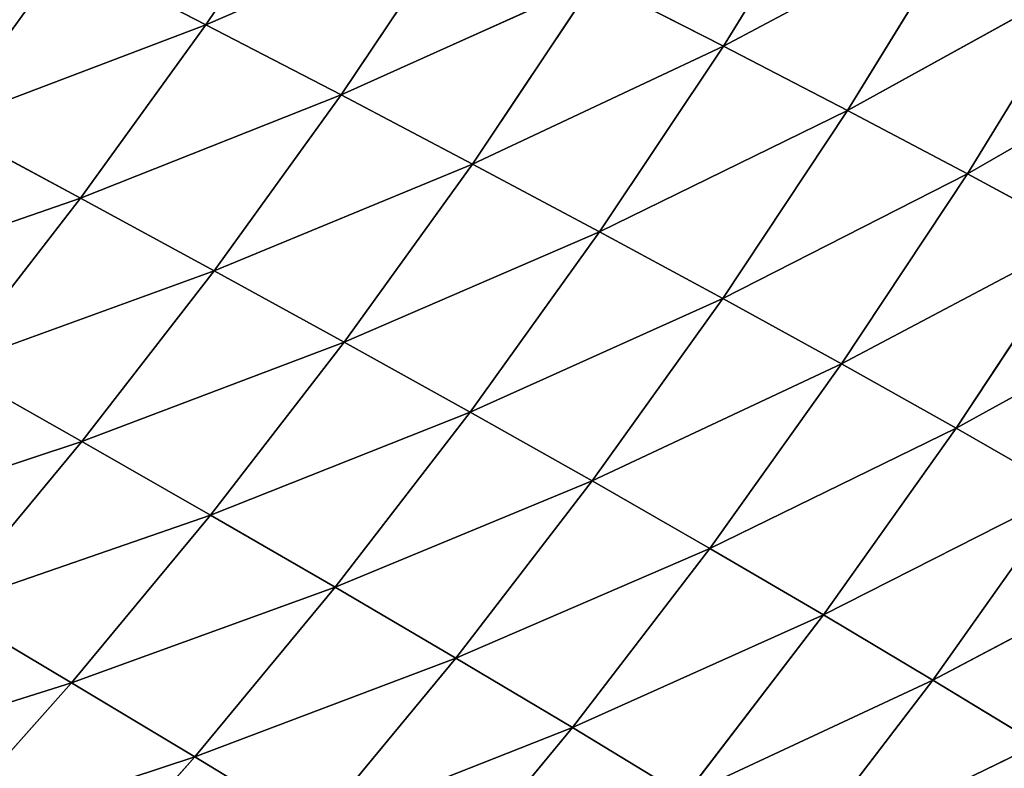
# Model space of a CAD drawing. Extents: x 0 to 500, y 0 to 390.
# Tile 713 of 1056: x 431 to 450, y 86 to 101. Entities that reach past the tile are written whole.
import ezdxf

# ---------------------------------------------------------------- set-up
doc = ezdxf.new("R2010")
doc.units = 0
doc.header["$LTSCALE"] = 25.4
doc.layers.get('0').update_dxf_attribs({"linetype": 'CONTINUOUS'})

# ---------------------------------------------------------------- blocks, each defined once
blk = doc.blocks.new('ATLANTA505_-_S_STL')
at = {"color": 0}
for p, q in [((450.955, 89.23, 303.612), (446.104, 85.824, 305.965)), ((450.955, 89.23, 303.612), (446.104, 85.824, 305.965)), ((450.955, 89.23, 303.612), (448.871, 85.764, 302.341)), ((450.955, 89.23, 303.612), (448.871, 85.764, 302.341)), ((453.622, 89.177, 299.837), (448.871, 85.764, 302.341)), ((453.622, 89.177, 299.837), (448.871, 85.764, 302.341)), ((448.871, 85.764, 302.341), (443.958, 82.46, 304.635)), ((448.871, 85.764, 302.341), (443.958, 82.46, 304.635)), ((446.104, 85.824, 305.965), (448.871, 85.764, 302.341)), ((446.104, 85.824, 305.965), (448.871, 85.764, 302.341)), ((448.871, 85.764, 302.341), (446.704, 82.397, 301.049)), ((448.871, 85.764, 302.341), (446.704, 82.397, 301.049)), ((451.52, 85.708, 298.604), (446.704, 82.397, 301.049)), ((451.52, 85.708, 298.604), (446.704, 82.397, 301.049)), ((448.871, 85.764, 302.341), (451.52, 85.708, 298.604)), ((448.871, 85.764, 302.341), (451.52, 85.708, 298.604)), ((451.52, 85.708, 298.604), (449.333, 82.339, 297.35)), ((451.52, 85.708, 298.604), (449.333, 82.339, 297.35)), ((454.05, 85.656, 294.752), (449.333, 82.339, 297.35)), ((454.05, 85.656, 294.752), (449.333, 82.339, 297.35)), ((443.958, 82.46, 304.635), (441.73, 79.199, 303.282)), ((443.958, 82.46, 304.635), (441.73, 79.199, 303.282)), ((446.704, 82.397, 301.049), (441.73, 79.199, 303.282)), ((446.704, 82.397, 301.049), (441.73, 79.199, 303.282)), ((446.704, 82.397, 301.049), (443.958, 82.46, 304.635)), ((446.704, 82.397, 301.049), (443.958, 82.46, 304.635)), ((446.704, 82.397, 301.049), (444.454, 79.135, 299.733)), ((446.704, 82.397, 301.049), (444.454, 79.135, 299.733)), ((449.333, 82.339, 297.35), (444.454, 79.135, 299.733)), ((449.333, 82.339, 297.35), (444.454, 79.135, 299.733)), ((449.333, 82.339, 297.35), (446.704, 82.397, 301.049)), ((449.333, 82.339, 297.35), (446.704, 82.397, 301.049)), ((449.333, 82.339, 297.35), (447.062, 79.076, 296.075)), ((449.333, 82.339, 297.35), (447.062, 79.076, 296.075)), ((451.845, 82.286, 293.539), (449.333, 82.339, 297.35)), ((451.845, 82.286, 293.539), (449.333, 82.339, 297.35)), ((451.845, 82.286, 293.539), (447.062, 79.076, 296.075)), ((451.845, 82.286, 293.539), (447.062, 79.076, 296.075)), ((451.845, 82.286, 293.539), (449.556, 79.022, 292.305)), ((451.845, 82.286, 293.539), (449.556, 79.022, 292.305)), ((454.24, 82.238, 289.613), (449.556, 79.022, 292.305)), ((454.24, 82.238, 289.613), (449.556, 79.022, 292.305)), ((438.894, 79.269, 306.722), (441.73, 79.199, 303.282)), ((438.894, 79.269, 306.722), (441.73, 79.199, 303.282)), ((441.73, 79.199, 303.282), (436.61, 76.119, 305.306)), ((441.73, 79.199, 303.282), (436.61, 76.119, 305.306)), ((441.73, 79.199, 303.282), (439.421, 76.048, 301.904)), ((441.73, 79.199, 303.282), (439.421, 76.048, 301.904)), ((444.454, 79.135, 299.733), (439.421, 76.048, 301.904)), ((444.454, 79.135, 299.733), (439.421, 76.048, 301.904)), ((441.73, 79.199, 303.282), (444.454, 79.135, 299.733)), ((441.73, 79.199, 303.282), (444.454, 79.135, 299.733)), ((444.454, 79.135, 299.733), (442.121, 75.983, 298.395)), ((444.454, 79.135, 299.733), (442.121, 75.983, 298.395)), ((447.062, 79.076, 296.075), (442.121, 75.983, 298.395)), ((447.062, 79.076, 296.075), (442.121, 75.983, 298.395)), ((444.454, 79.135, 299.733), (447.062, 79.076, 296.075)), ((444.454, 79.135, 299.733), (447.062, 79.076, 296.075)), ((447.062, 79.076, 296.075), (444.708, 75.923, 294.777)), ((447.062, 79.076, 296.075), (444.708, 75.923, 294.777)), ((449.556, 79.022, 292.305), (444.708, 75.923, 294.777)), ((449.556, 79.022, 292.305), (444.708, 75.923, 294.777)), ((447.062, 79.076, 296.075), (449.556, 79.022, 292.305)), ((447.062, 79.076, 296.075), (449.556, 79.022, 292.305)), ((449.556, 79.022, 292.305), (447.181, 75.869, 291.05)), ((449.556, 79.022, 292.305), (447.181, 75.869, 291.05)), ((449.556, 79.022, 292.305), (451.933, 78.973, 288.422)), ((449.556, 79.022, 292.305), (451.933, 78.973, 288.422)), ((451.933, 78.973, 288.422), (447.181, 75.869, 291.05)), ((451.933, 78.973, 288.422), (447.181, 75.869, 291.05)), ((436.61, 76.119, 305.306), (434.247, 73.083, 303.864)), ((436.61, 76.119, 305.306), (434.247, 73.083, 303.864)), ((439.421, 76.048, 301.904), (436.61, 76.119, 305.306)), ((439.421, 76.048, 301.904), (436.61, 76.119, 305.306)), ((439.421, 76.048, 301.904), (434.247, 73.083, 303.864)), ((439.421, 76.048, 301.904), (434.247, 73.083, 303.864)), ((439.421, 76.048, 301.904), (437.031, 73.011, 300.5)), ((439.421, 76.048, 301.904), (437.031, 73.011, 300.5)), ((442.121, 75.983, 298.395), (437.031, 73.011, 300.5)), ((442.121, 75.983, 298.395), (437.031, 73.011, 300.5)), ((442.121, 75.983, 298.395), (439.421, 76.048, 301.904)), ((442.121, 75.983, 298.395), (439.421, 76.048, 301.904)), ((442.121, 75.983, 298.395), (439.706, 72.945, 297.031)), ((442.121, 75.983, 298.395), (439.706, 72.945, 297.031)), ((444.708, 75.923, 294.777), (439.706, 72.945, 297.031)), ((444.708, 75.923, 294.777), (439.706, 72.945, 297.031)), ((444.708, 75.923, 294.777), (442.121, 75.983, 298.395)), ((444.708, 75.923, 294.777), (442.121, 75.983, 298.395)), ((444.708, 75.923, 294.777), (442.269, 72.885, 293.456)), ((444.708, 75.923, 294.777), (442.269, 72.885, 293.456)), ((447.181, 75.869, 291.05), (444.708, 75.923, 294.777)), ((447.181, 75.869, 291.05), (444.708, 75.923, 294.777)), ((447.181, 75.869, 291.05), (442.269, 72.885, 293.456)), ((447.181, 75.869, 291.05), (442.269, 72.885, 293.456)), ((447.181, 75.869, 291.05), (444.721, 72.832, 289.773)), ((447.181, 75.869, 291.05), (444.721, 72.832, 289.773)), ((449.539, 75.821, 287.212), (444.721, 72.832, 289.773)), ((449.539, 75.821, 287.212), (444.721, 72.832, 289.773)), ((449.539, 75.821, 287.212), (447.181, 75.869, 291.05)), ((449.539, 75.821, 287.212), (447.181, 75.869, 291.05)), ((431.354, 73.161, 307.124), (434.247, 73.083, 303.864)), ((431.354, 73.161, 307.124), (434.247, 73.083, 303.864)), ((434.247, 73.083, 303.864), (431.805, 70.165, 302.395)), ((434.247, 73.083, 303.864), (431.805, 70.165, 302.395)), ((434.247, 73.083, 303.864), (437.031, 73.011, 300.5)), ((434.247, 73.083, 303.864), (437.031, 73.011, 300.5)), ((437.031, 73.011, 300.5), (434.561, 70.093, 299.071)), ((437.031, 73.011, 300.5), (434.561, 70.093, 299.071)), ((437.031, 73.011, 300.5), (439.706, 72.945, 297.031)), ((437.031, 73.011, 300.5), (439.706, 72.945, 297.031)), ((439.706, 72.945, 297.031), (434.561, 70.093, 299.071)), ((439.706, 72.945, 297.031), (434.561, 70.093, 299.071)), ((439.706, 72.945, 297.031), (437.208, 70.027, 295.643)), ((439.706, 72.945, 297.031), (437.208, 70.027, 295.643)), ((442.269, 72.885, 293.456), (437.208, 70.027, 295.643)), ((442.269, 72.885, 293.456), (437.208, 70.027, 295.643)), ((439.706, 72.945, 297.031), (442.269, 72.885, 293.456)), ((439.706, 72.945, 297.031), (442.269, 72.885, 293.456)), ((442.269, 72.885, 293.456), (439.747, 69.968, 292.111)), ((442.269, 72.885, 293.456), (439.747, 69.968, 292.111)), ((444.721, 72.832, 289.773), (439.747, 69.968, 292.111)), ((444.721, 72.832, 289.773), (439.747, 69.968, 292.111)), ((444.721, 72.832, 289.773), (442.176, 69.916, 288.474)), ((444.721, 72.832, 289.773), (442.176, 69.916, 288.474)), ((442.269, 72.885, 293.456), (444.721, 72.832, 289.773)), ((442.269, 72.885, 293.456), (444.721, 72.832, 289.773)), ((444.721, 72.832, 289.773), (447.06, 72.785, 285.982)), ((444.721, 72.832, 289.773), (447.06, 72.785, 285.982)), ((431.805, 70.165, 302.395), (428.942, 70.243, 305.617)), ((431.805, 70.165, 302.395), (428.942, 70.243, 305.617)), ((431.805, 70.165, 302.395), (429.288, 67.367, 300.898)), ((431.805, 70.165, 302.395), (429.288, 67.367, 300.898)), ((434.561, 70.093, 299.071), (431.805, 70.165, 302.395)), ((434.561, 70.093, 299.071), (431.805, 70.165, 302.395)), ((434.561, 70.093, 299.071), (432.013, 67.296, 297.615)), ((434.561, 70.093, 299.071), (432.013, 67.296, 297.615)), ((437.208, 70.027, 295.643), (434.561, 70.093, 299.071)), ((437.208, 70.027, 295.643), (434.561, 70.093, 299.071)), ((437.208, 70.027, 295.643), (434.633, 67.231, 294.23)), ((437.208, 70.027, 295.643), (434.633, 67.231, 294.23)), ((439.747, 69.968, 292.111), (437.146, 67.173, 290.743)), ((439.747, 69.968, 292.111), (437.146, 67.173, 290.743)), ((442.176, 69.916, 288.474), (437.146, 67.173, 290.743)), ((442.176, 69.916, 288.474), (437.146, 67.173, 290.743)), ((439.747, 69.968, 292.111), (437.208, 70.027, 295.643)), ((439.747, 69.968, 292.111), (437.208, 70.027, 295.643)), ((442.176, 69.916, 288.474), (439.747, 69.968, 292.111)), ((442.176, 69.916, 288.474), (439.747, 69.968, 292.111)), ((429.288, 67.367, 300.898), (432.013, 67.296, 297.615)), ((429.288, 67.367, 300.898), (432.013, 67.296, 297.615)), ((432.013, 67.296, 297.615), (429.392, 64.623, 296.131)), ((432.013, 67.296, 297.615), (429.392, 64.623, 296.131)), ((434.633, 67.231, 294.23), (431.983, 64.559, 292.791)), ((434.633, 67.231, 294.23), (431.983, 64.559, 292.791)), ((432.013, 67.296, 297.615), (434.633, 67.231, 294.23)), ((432.013, 67.296, 297.615), (434.633, 67.231, 294.23)), ((437.146, 67.173, 290.743), (434.468, 64.503, 289.349)), ((437.146, 67.173, 290.743), (434.468, 64.503, 289.349)), ((434.633, 67.231, 294.23), (437.146, 67.173, 290.743)), ((434.633, 67.231, 294.23), (437.146, 67.173, 290.743)), ((437.146, 67.173, 290.743), (439.551, 67.122, 287.152)), ((437.146, 67.173, 290.743), (439.551, 67.122, 287.152)), ((431.983, 64.559, 292.791), (429.392, 64.623, 296.131)), ((431.983, 64.559, 292.791), (429.392, 64.623, 296.131)), ((431.983, 64.559, 292.791), (429.261, 62.015, 291.325)), ((431.983, 64.559, 292.791), (429.261, 62.015, 291.325)), ((434.468, 64.503, 289.349), (431.718, 61.96, 287.931)), ((434.468, 64.503, 289.349), (431.718, 61.96, 287.931)), ((434.468, 64.503, 289.349), (431.983, 64.559, 292.791)), ((434.468, 64.503, 289.349), (431.983, 64.559, 292.791)), ((436.848, 64.454, 285.806), (434.468, 64.503, 289.349)), ((436.848, 64.454, 285.806), (434.468, 64.503, 289.349))]:
    blk.add_line(p, q, dxfattribs=at)
mesh = blk.add_polyface(dxfattribs=at)
corners = [(452.959, 92.791, 304.861), (450.955, 89.23, 303.612), (448.169, 89.286, 307.271)]
mesh.append_faces([[corners[k] for k in face] for face in [(0, 1, 2)]], dxfattribs={"color": 0})
mesh = blk.add_polyface(dxfattribs=at)
corners = [(448.169, 89.286, 307.271), (450.955, 89.23, 303.612), (446.104, 85.824, 305.965)]
mesh.append_faces([[corners[k] for k in face] for face in [(0, 1, 2)]], dxfattribs={"color": 0})
mesh = blk.add_polyface(dxfattribs=at)
corners = [(450.955, 89.23, 303.612), (448.871, 85.764, 302.341), (446.104, 85.824, 305.965)]
mesh.append_faces([[corners[k] for k in face] for face in [(0, 1, 2)]], dxfattribs={"color": 0})
mesh = blk.add_polyface(dxfattribs=at)
corners = [(450.955, 89.23, 303.612), (453.622, 89.177, 299.837), (448.871, 85.764, 302.341)]
mesh.append_faces([[corners[k] for k in face] for face in [(0, 1, 2)]], dxfattribs={"color": 0})
mesh = blk.add_polyface(dxfattribs=at)
corners = [(453.622, 89.177, 299.837), (451.52, 85.708, 298.604), (448.871, 85.764, 302.341)]
mesh.append_faces([[corners[k] for k in face] for face in [(0, 1, 2)]], dxfattribs={"color": 0})
mesh = blk.add_polyface(dxfattribs=at)
corners = [(446.104, 85.824, 305.965), (448.871, 85.764, 302.341), (443.958, 82.46, 304.635)]
mesh.append_faces([[corners[k] for k in face] for face in [(0, 1, 2)]], dxfattribs={"color": 0})
mesh = blk.add_polyface(dxfattribs=at)
corners = [(448.871, 85.764, 302.341), (446.704, 82.397, 301.049), (443.958, 82.46, 304.635)]
mesh.append_faces([[corners[k] for k in face] for face in [(0, 1, 2)]], dxfattribs={"color": 0})
mesh = blk.add_polyface(dxfattribs=at)
corners = [(448.871, 85.764, 302.341), (451.52, 85.708, 298.604), (446.704, 82.397, 301.049)]
mesh.append_faces([[corners[k] for k in face] for face in [(0, 1, 2)]], dxfattribs={"color": 0})
mesh = blk.add_polyface(dxfattribs=at)
corners = [(451.52, 85.708, 298.604), (449.333, 82.339, 297.35), (446.704, 82.397, 301.049)]
mesh.append_faces([[corners[k] for k in face] for face in [(0, 1, 2)]], dxfattribs={"color": 0})
mesh = blk.add_polyface(dxfattribs=at)
corners = [(451.52, 85.708, 298.604), (454.05, 85.656, 294.752), (449.333, 82.339, 297.35)]
mesh.append_faces([[corners[k] for k in face] for face in [(0, 1, 2)]], dxfattribs={"color": 0})
mesh = blk.add_polyface(dxfattribs=at)
corners = [(454.05, 85.656, 294.752), (451.845, 82.286, 293.539), (449.333, 82.339, 297.35)]
mesh.append_faces([[corners[k] for k in face] for face in [(0, 1, 2)]], dxfattribs={"color": 0})
mesh = blk.add_polyface(dxfattribs=at)
corners = [(438.894, 79.269, 306.722), (443.958, 82.46, 304.635), (441.73, 79.199, 303.282)]
mesh.append_faces([[corners[k] for k in face] for face in [(0, 1, 2)]], dxfattribs={"color": 0})
mesh = blk.add_polyface(dxfattribs=at)
corners = [(443.958, 82.46, 304.635), (446.704, 82.397, 301.049), (441.73, 79.199, 303.282)]
mesh.append_faces([[corners[k] for k in face] for face in [(0, 1, 2)]], dxfattribs={"color": 0})
mesh = blk.add_polyface(dxfattribs=at)
corners = [(441.73, 79.199, 303.282), (446.704, 82.397, 301.049), (444.454, 79.135, 299.733)]
mesh.append_faces([[corners[k] for k in face] for face in [(0, 1, 2)]], dxfattribs={"color": 0})
mesh = blk.add_polyface(dxfattribs=at)
corners = [(446.704, 82.397, 301.049), (449.333, 82.339, 297.35), (444.454, 79.135, 299.733)]
mesh.append_faces([[corners[k] for k in face] for face in [(0, 1, 2)]], dxfattribs={"color": 0})
mesh = blk.add_polyface(dxfattribs=at)
corners = [(449.333, 82.339, 297.35), (447.062, 79.076, 296.075), (444.454, 79.135, 299.733)]
mesh.append_faces([[corners[k] for k in face] for face in [(0, 1, 2)]], dxfattribs={"color": 0})
mesh = blk.add_polyface(dxfattribs=at)
corners = [(449.333, 82.339, 297.35), (451.845, 82.286, 293.539), (447.062, 79.076, 296.075)]
mesh.append_faces([[corners[k] for k in face] for face in [(0, 1, 2)]], dxfattribs={"color": 0})
mesh = blk.add_polyface(dxfattribs=at)
corners = [(451.845, 82.286, 293.539), (449.556, 79.022, 292.305), (447.062, 79.076, 296.075)]
mesh.append_faces([[corners[k] for k in face] for face in [(0, 1, 2)]], dxfattribs={"color": 0})
mesh = blk.add_polyface(dxfattribs=at)
corners = [(451.845, 82.286, 293.539), (454.24, 82.238, 289.613), (449.556, 79.022, 292.305)]
mesh.append_faces([[corners[k] for k in face] for face in [(0, 1, 2)]], dxfattribs={"color": 0})
mesh = blk.add_polyface(dxfattribs=at)
corners = [(454.24, 82.238, 289.613), (451.933, 78.973, 288.422), (449.556, 79.022, 292.305)]
mesh.append_faces([[corners[k] for k in face] for face in [(0, 1, 2)]], dxfattribs={"color": 0})
mesh = blk.add_polyface(dxfattribs=at)
corners = [(438.894, 79.269, 306.722), (441.73, 79.199, 303.282), (436.61, 76.119, 305.306)]
mesh.append_faces([[corners[k] for k in face] for face in [(0, 1, 2)]], dxfattribs={"color": 0})
mesh = blk.add_polyface(dxfattribs=at)
corners = [(436.61, 76.119, 305.306), (441.73, 79.199, 303.282), (439.421, 76.048, 301.904)]
mesh.append_faces([[corners[k] for k in face] for face in [(0, 1, 2)]], dxfattribs={"color": 0})
mesh = blk.add_polyface(dxfattribs=at)
corners = [(441.73, 79.199, 303.282), (444.454, 79.135, 299.733), (439.421, 76.048, 301.904)]
mesh.append_faces([[corners[k] for k in face] for face in [(0, 1, 2)]], dxfattribs={"color": 0})
mesh = blk.add_polyface(dxfattribs=at)
corners = [(439.421, 76.048, 301.904), (444.454, 79.135, 299.733), (442.121, 75.983, 298.395)]
mesh.append_faces([[corners[k] for k in face] for face in [(0, 1, 2)]], dxfattribs={"color": 0})
mesh = blk.add_polyface(dxfattribs=at)
corners = [(444.454, 79.135, 299.733), (447.062, 79.076, 296.075), (442.121, 75.983, 298.395)]
mesh.append_faces([[corners[k] for k in face] for face in [(0, 1, 2)]], dxfattribs={"color": 0})
mesh = blk.add_polyface(dxfattribs=at)
corners = [(442.121, 75.983, 298.395), (447.062, 79.076, 296.075), (444.708, 75.923, 294.777)]
mesh.append_faces([[corners[k] for k in face] for face in [(0, 1, 2)]], dxfattribs={"color": 0})
mesh = blk.add_polyface(dxfattribs=at)
corners = [(447.062, 79.076, 296.075), (449.556, 79.022, 292.305), (444.708, 75.923, 294.777)]
mesh.append_faces([[corners[k] for k in face] for face in [(0, 1, 2)]], dxfattribs={"color": 0})
mesh = blk.add_polyface(dxfattribs=at)
corners = [(444.708, 75.923, 294.777), (449.556, 79.022, 292.305), (447.181, 75.869, 291.05)]
mesh.append_faces([[corners[k] for k in face] for face in [(0, 1, 2)]], dxfattribs={"color": 0})
mesh = blk.add_polyface(dxfattribs=at)
corners = [(449.556, 79.022, 292.305), (451.933, 78.973, 288.422), (447.181, 75.869, 291.05)]
mesh.append_faces([[corners[k] for k in face] for face in [(0, 1, 2)]], dxfattribs={"color": 0})
mesh = blk.add_polyface(dxfattribs=at)
corners = [(451.933, 78.973, 288.422), (449.539, 75.821, 287.212), (447.181, 75.869, 291.05)]
mesh.append_faces([[corners[k] for k in face] for face in [(0, 1, 2)]], dxfattribs={"color": 0})
mesh = blk.add_polyface(dxfattribs=at)
corners = [(431.354, 73.161, 307.124), (436.61, 76.119, 305.306), (434.247, 73.083, 303.864), (433.688, 76.196, 308.603)]
mesh.append_faces([[corners[k] for k in face] for face in [(0, 1, 2), (1, 0, 3)]], dxfattribs={"vtx0": -1, "color": 0})
mesh = blk.add_polyface(dxfattribs=at)
corners = [(436.61, 76.119, 305.306), (439.421, 76.048, 301.904), (434.247, 73.083, 303.864)]
mesh.append_faces([[corners[k] for k in face] for face in [(0, 1, 2)]], dxfattribs={"color": 0})
mesh = blk.add_polyface(dxfattribs=at)
corners = [(434.247, 73.083, 303.864), (439.421, 76.048, 301.904), (437.031, 73.011, 300.5)]
mesh.append_faces([[corners[k] for k in face] for face in [(0, 1, 2)]], dxfattribs={"color": 0})
mesh = blk.add_polyface(dxfattribs=at)
corners = [(439.421, 76.048, 301.904), (442.121, 75.983, 298.395), (437.031, 73.011, 300.5)]
mesh.append_faces([[corners[k] for k in face] for face in [(0, 1, 2)]], dxfattribs={"color": 0})
mesh = blk.add_polyface(dxfattribs=at)
corners = [(437.031, 73.011, 300.5), (442.121, 75.983, 298.395), (439.706, 72.945, 297.031)]
mesh.append_faces([[corners[k] for k in face] for face in [(0, 1, 2)]], dxfattribs={"color": 0})
mesh = blk.add_polyface(dxfattribs=at)
corners = [(442.121, 75.983, 298.395), (444.708, 75.923, 294.777), (439.706, 72.945, 297.031)]
mesh.append_faces([[corners[k] for k in face] for face in [(0, 1, 2)]], dxfattribs={"color": 0})
mesh = blk.add_polyface(dxfattribs=at)
corners = [(439.706, 72.945, 297.031), (444.708, 75.923, 294.777), (442.269, 72.885, 293.456)]
mesh.append_faces([[corners[k] for k in face] for face in [(0, 1, 2)]], dxfattribs={"color": 0})
mesh = blk.add_polyface(dxfattribs=at)
corners = [(444.708, 75.923, 294.777), (447.181, 75.869, 291.05), (442.269, 72.885, 293.456)]
mesh.append_faces([[corners[k] for k in face] for face in [(0, 1, 2)]], dxfattribs={"color": 0})
mesh = blk.add_polyface(dxfattribs=at)
corners = [(442.269, 72.885, 293.456), (447.181, 75.869, 291.05), (444.721, 72.832, 289.773)]
mesh.append_faces([[corners[k] for k in face] for face in [(0, 1, 2)]], dxfattribs={"color": 0})
mesh = blk.add_polyface(dxfattribs=at)
corners = [(447.181, 75.869, 291.05), (449.539, 75.821, 287.212), (444.721, 72.832, 289.773)]
mesh.append_faces([[corners[k] for k in face] for face in [(0, 1, 2)]], dxfattribs={"color": 0})
mesh = blk.add_polyface(dxfattribs=at)
corners = [(444.721, 72.832, 289.773), (449.539, 75.821, 287.212), (447.06, 72.785, 285.982)]
mesh.append_faces([[corners[k] for k in face] for face in [(0, 1, 2)]], dxfattribs={"color": 0})
mesh = blk.add_polyface(dxfattribs=at)
corners = [(428.942, 70.243, 305.617), (434.247, 73.083, 303.864), (431.805, 70.165, 302.395), (431.354, 73.161, 307.124)]
mesh.append_faces([[corners[k] for k in face] for face in [(0, 1, 2), (1, 0, 3)]], dxfattribs={"vtx0": -1, "color": 0})
mesh = blk.add_polyface(dxfattribs=at)
corners = [(431.805, 70.165, 302.395), (437.031, 73.011, 300.5), (434.561, 70.093, 299.071), (434.247, 73.083, 303.864)]
mesh.append_faces([[corners[k] for k in face] for face in [(0, 1, 2), (1, 0, 3)]], dxfattribs={"vtx0": -1, "color": 0})
mesh = blk.add_polyface(dxfattribs=at)
corners = [(437.031, 73.011, 300.5), (439.706, 72.945, 297.031), (434.561, 70.093, 299.071)]
mesh.append_faces([[corners[k] for k in face] for face in [(0, 1, 2)]], dxfattribs={"color": 0})
mesh = blk.add_polyface(dxfattribs=at)
corners = [(434.561, 70.093, 299.071), (439.706, 72.945, 297.031), (437.208, 70.027, 295.643)]
mesh.append_faces([[corners[k] for k in face] for face in [(0, 1, 2)]], dxfattribs={"color": 0})
mesh = blk.add_polyface(dxfattribs=at)
corners = [(439.706, 72.945, 297.031), (442.269, 72.885, 293.456), (437.208, 70.027, 295.643)]
mesh.append_faces([[corners[k] for k in face] for face in [(0, 1, 2)]], dxfattribs={"color": 0})
mesh = blk.add_polyface(dxfattribs=at)
corners = [(437.208, 70.027, 295.643), (442.269, 72.885, 293.456), (439.747, 69.968, 292.111)]
mesh.append_faces([[corners[k] for k in face] for face in [(0, 1, 2)]], dxfattribs={"color": 0})
mesh = blk.add_polyface(dxfattribs=at)
corners = [(442.269, 72.885, 293.456), (444.721, 72.832, 289.773), (439.747, 69.968, 292.111)]
mesh.append_faces([[corners[k] for k in face] for face in [(0, 1, 2)]], dxfattribs={"color": 0})
mesh = blk.add_polyface(dxfattribs=at)
corners = [(439.747, 69.968, 292.111), (444.721, 72.832, 289.773), (442.176, 69.916, 288.474)]
mesh.append_faces([[corners[k] for k in face] for face in [(0, 1, 2)]], dxfattribs={"color": 0})
mesh = blk.add_polyface(dxfattribs=at)
corners = [(444.721, 72.832, 289.773), (447.06, 72.785, 285.982), (442.176, 69.916, 288.474)]
mesh.append_faces([[corners[k] for k in face] for face in [(0, 1, 2)]], dxfattribs={"color": 0})
mesh = blk.add_polyface(dxfattribs=at)
corners = [(426.457, 67.446, 304.081), (431.805, 70.165, 302.395), (429.288, 67.367, 300.898), (428.942, 70.243, 305.617)]
mesh.append_faces([[corners[k] for k in face] for face in [(0, 1, 2), (1, 0, 3)]], dxfattribs={"vtx0": -1, "color": 0})
mesh = blk.add_polyface(dxfattribs=at)
corners = [(429.288, 67.367, 300.898), (434.561, 70.093, 299.071), (432.013, 67.296, 297.615), (431.805, 70.165, 302.395)]
mesh.append_faces([[corners[k] for k in face] for face in [(0, 1, 2), (1, 0, 3)]], dxfattribs={"vtx0": -1, "color": 0})
mesh = blk.add_polyface(dxfattribs=at)
corners = [(432.013, 67.296, 297.615), (437.208, 70.027, 295.643), (434.633, 67.231, 294.23), (434.561, 70.093, 299.071)]
mesh.append_faces([[corners[k] for k in face] for face in [(0, 1, 2), (1, 0, 3)]], dxfattribs={"vtx0": -1, "color": 0})
mesh = blk.add_polyface(dxfattribs=at)
corners = [(434.633, 67.231, 294.23), (439.747, 69.968, 292.111), (437.146, 67.173, 290.743), (437.208, 70.027, 295.643)]
mesh.append_faces([[corners[k] for k in face] for face in [(0, 1, 2), (1, 0, 3)]], dxfattribs={"vtx0": -1, "color": 0})
mesh = blk.add_polyface(dxfattribs=at)
corners = [(439.747, 69.968, 292.111), (442.176, 69.916, 288.474), (437.146, 67.173, 290.743)]
mesh.append_faces([[corners[k] for k in face] for face in [(0, 1, 2)]], dxfattribs={"color": 0})
mesh = blk.add_polyface(dxfattribs=at)
corners = [(437.146, 67.173, 290.743), (442.176, 69.916, 288.474), (439.551, 67.122, 287.152)]
mesh.append_faces([[corners[k] for k in face] for face in [(0, 1, 2)]], dxfattribs={"color": 0})
mesh = blk.add_polyface(dxfattribs=at)
corners = [(426.698, 64.693, 299.372), (432.013, 67.296, 297.615), (429.392, 64.623, 296.131), (429.288, 67.367, 300.898)]
mesh.append_faces([[corners[k] for k in face] for face in [(0, 1, 2), (1, 0, 3)]], dxfattribs={"vtx0": -1, "color": 0})
mesh = blk.add_polyface(dxfattribs=at)
corners = [(429.392, 64.623, 296.131), (434.633, 67.231, 294.23), (431.983, 64.559, 292.791), (432.013, 67.296, 297.615)]
mesh.append_faces([[corners[k] for k in face] for face in [(0, 1, 2), (1, 0, 3)]], dxfattribs={"vtx0": -1, "color": 0})
mesh = blk.add_polyface(dxfattribs=at)
corners = [(431.983, 64.559, 292.791), (437.146, 67.173, 290.743), (434.468, 64.503, 289.349), (434.633, 67.231, 294.23)]
mesh.append_faces([[corners[k] for k in face] for face in [(0, 1, 2), (1, 0, 3)]], dxfattribs={"vtx0": -1, "color": 0})
mesh = blk.add_polyface(dxfattribs=at)
corners = [(434.468, 64.503, 289.349), (439.551, 67.122, 287.152), (436.848, 64.454, 285.806), (437.146, 67.173, 290.743)]
mesh.append_faces([[corners[k] for k in face] for face in [(0, 1, 2), (1, 0, 3)]], dxfattribs={"vtx0": -1, "color": 0})
mesh = blk.add_polyface(dxfattribs=at)
corners = [(426.702, 62.076, 294.62), (431.983, 64.559, 292.791), (429.261, 62.015, 291.325), (429.392, 64.623, 296.131)]
mesh.append_faces([[corners[k] for k in face] for face in [(0, 1, 2), (1, 0, 3)]], dxfattribs={"vtx0": -1, "color": 0})
mesh = blk.add_polyface(dxfattribs=at)
corners = [(429.261, 62.015, 291.325), (434.468, 64.503, 289.349), (431.718, 61.96, 287.931), (431.983, 64.559, 292.791)]
mesh.append_faces([[corners[k] for k in face] for face in [(0, 1, 2), (1, 0, 3)]], dxfattribs={"vtx0": -1, "color": 0})
mesh = blk.add_polyface(dxfattribs=at)
corners = [(431.718, 61.96, 287.931), (436.848, 64.454, 285.806), (434.072, 61.914, 284.437), (434.468, 64.503, 289.349)]
mesh.append_faces([[corners[k] for k in face] for face in [(0, 1, 2), (1, 0, 3)]], dxfattribs={"vtx0": -1, "color": 0})
mesh = blk.add_polyface(dxfattribs=at)
corners = [(426.472, 59.599, 289.832), (431.718, 61.96, 287.931), (428.899, 59.547, 286.487), (429.261, 62.015, 291.325)]
mesh.append_faces([[corners[k] for k in face] for face in [(0, 1, 2), (1, 0, 3)]], dxfattribs={"vtx0": -1, "color": 0})

msp = doc.modelspace()

# ---------------------------------------------------------------- block references
at = {"color": 254, "extrusion": (0, -1, 1.11022e-16)}
msp.add_blockref('ATLANTA505_-_S_STL', (-0.149, -0.01, -389.852), dxfattribs=at)

doc.saveas('drawing.dxf')
